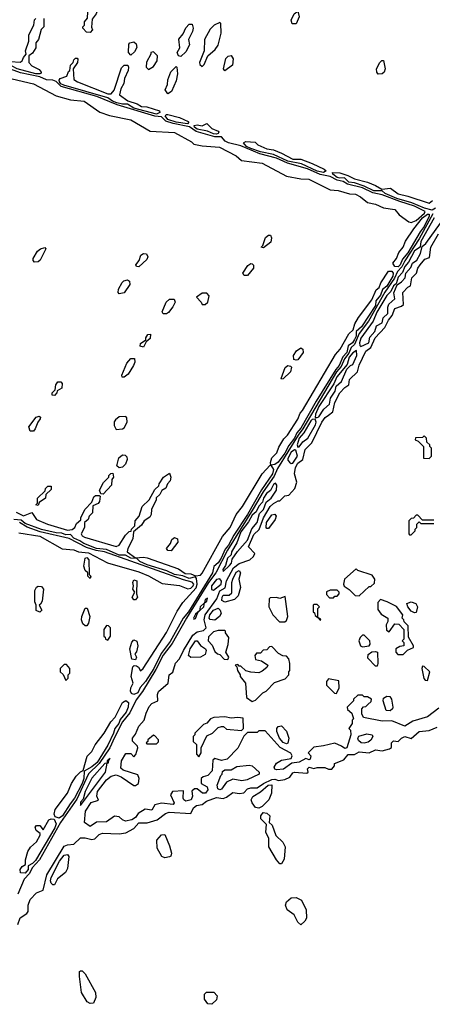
# Model space of a CAD drawing. Extents: x 2769579 to 2883812, y 684207 to 828660.
# Tile 365 of 505: x 2834761 to 2837305, y 769812 to 775888. Entities that reach past the tile are written whole.
import ezdxf

# ---------------------------------------------------------------- set-up
doc = ezdxf.new("R2010")
doc.units = 0

msp = doc.modelspace()

# ---------------------------------------------------------------- linework, layer by layer
at = {"layer": '0CON02XD'}
for points in [[(2835195, 775810), (2835171.7, 775811.7), (2835150, 775835), (2835150, 775845), (2835160, 775855), (2835160, 775875), (2835178.3, 775898.3), (2835182.5, 775975), (2835220, 776015), (2835235, 776020), (2835252.5, 775995), (2835251.7, 775978.3), (2835232.5, 775925), (2835208.3, 775891.7), (2835202.5, 775842.5), (2835210, 775825), (2835195, 775810)], [(2836441.7, 775861.7), (2836433.8, 775885), (2836453.3, 775925), (2836475, 775940), (2836483.3, 775905), (2836465, 775863.3), (2836441.7, 775861.7)], [(2834885, 775554.5), (2834860, 775555), (2834745, 775584.6), (2834715, 775602.2), (2834666.7, 775615), (2834656.7, 775635), (2834665, 775641.2), (2834705, 775630), (2834763.3, 775626.7), (2834776.2, 775633.8), (2834783.3, 775655), (2834800, 775675), (2834796.7, 775695), (2834817.5, 775755), (2834817.5, 775795), (2834847.5, 775855), (2834853, 775887), (2834860, 775895)], [(2834910, 775895), (2834910, 775845), (2834893, 775827), (2834877.5, 775765), (2834860, 775745), (2834860, 775715), (2834839.3, 775680.7), (2834817.5, 775665), (2834816.7, 775625), (2834835, 775604), (2834880, 775580), (2834893.3, 775565), (2834892.5, 775557.5), (2834885, 775554.5)], [(2835755, 775660), (2835740, 775665), (2835732.5, 775685), (2835747.5, 775715), (2835743, 775767), (2835768.8, 775801.2), (2835785, 775837.5), (2835805, 775860), (2835825, 775860), (2835830, 775835), (2835826.7, 775815), (2835802.5, 775765), (2835807, 775733), (2835785, 775690), (2835755, 775660)], [(2835885, 775600), (2835898.3, 775611.7), (2835920, 775665), (2835966.4, 775703.6), (2835985, 775730), (2836002.5, 775805), (2836000, 775865), (2835995, 775870), (2835960, 775855), (2835935, 775830), (2835900, 775765), (2835897.5, 775695), (2835870, 775625), (2835871.7, 775611.7), (2835885, 775600)], [(2835445, 775670), (2835432.5, 775685), (2835433.6, 775736.4), (2835440, 775745), (2835465, 775752.5), (2835478.3, 775738.3), (2835483, 775717), (2835469.3, 775690.7), (2835445, 775670)], [(2835555, 775580), (2835585, 775600), (2835607.5, 775635), (2835610, 775665), (2835585, 775690), (2835570, 775685), (2835570, 775675), (2835543, 775627), (2835540, 775595), (2835555, 775580)], [(2835605, 775304.6), (2835465, 775341.3), (2835425, 775366.2), (2835395, 775366.2), (2835360, 775375), (2835332.2, 775385), (2835305, 775406), (2835032, 775485), (2835015, 775492.9), (2835006.7, 775505), (2835004.3, 775515.7), (2835010, 775525), (2835050.7, 775539.3), (2835061.7, 775568.3), (2835070, 775575), (2835073, 775607), (2835090, 775625), (2835095, 775640), (2835105, 775650), (2835115, 775650), (2835120, 775645), (2835117, 775623), (2835090, 775585), (2835095, 775520), (2835117.5, 775505), (2835305, 775430), (2835325, 775430), (2835343.3, 775453.3), (2835389.3, 775590.7), (2835405, 775607.5), (2835427, 775607), (2835432.5, 775595), (2835430, 775575), (2835407.5, 775525), (2835402.5, 775495), (2835385, 775462.5), (2835376.2, 775425), (2835427.3, 775387.3), (2835485, 775368.1), (2835512.7, 775352.7), (2835545, 775349.4), (2835622.5, 775325), (2835624, 775315), (2835605, 775304.6)], [(2836025, 775572.5), (2836017.5, 775585), (2836032.3, 775647.7), (2836046.4, 775663.6), (2836065, 775667.5), (2836076.1, 775646.1), (2836072.5, 775607.5), (2836025, 775572.5)], [(2836971.7, 775551.7), (2836963.6, 775563.6), (2836961.2, 775585), (2836982.5, 775625), (2836994.1, 775635.9), (2837005, 775636.7), (2837014, 775585), (2837008.8, 775565), (2836995, 775553.8), (2836971.7, 775551.7)], [(2834715, 775522.5), (2834845, 775492), (2834985, 775417.5), (2835075, 775393.8), (2835157.5, 775385), (2835255, 775317.5), (2835315, 775296.7), (2835445, 775271.2), (2835565, 775200), (2835715, 775191.2), (2835820, 775135), (2835835, 775120), (2835885, 775110), (2835992.3, 775102.3), (2836095, 775047.5), (2836128.3, 775018.3), (2836255, 775003.8), (2836405, 774922.5), (2836495, 774906.2), (2836544.1, 774904.1), (2836675, 774837.5), (2836725, 774833.3), (2836794.1, 774814.1), (2836830.5, 774810.5), (2836862.5, 774795), (2836905, 774760), (2836955, 774750), (2837005, 774726.7), (2837075, 774716.7), (2837100, 774685), (2837160.7, 774640.7), (2837175, 774637.5), (2837205, 774648.8), (2837257.8, 774695), (2837261.4, 774705), (2837195, 774738), (2837105, 774766.1), (2836995, 774807.3), (2836938.8, 774818.8), (2836875, 774850), (2836782.5, 774872.5), (2836755, 774890), (2836718.5, 774898.5), (2836675, 774921.1), (2836612.7, 774932.7), (2836535, 774967.7), (2836411.9, 775001.9), (2836345, 775033.8), (2836240.6, 775060.6), (2836125, 775110.5), (2836048.1, 775128.1), (2836028.6, 775138.6), (2836005, 775165.6), (2835965, 775166.1), (2835848.6, 775198.6), (2835807.4, 775227.4), (2835707.4, 775247.4), (2835662.8, 775262.8), (2835635, 775288.9), (2835595, 775292.5), (2835362.1, 775362.1), (2835235.6, 775414.4), (2835016.8, 775476.8), (2834985, 775506.9), (2834965.5, 775515.5), (2834925, 775517.3), (2834885, 775536.2), (2834765, 775561.1), (2834659.1, 775599.1)], [(2835675, 775430), (2835657.5, 775455), (2835671.7, 775488.3), (2835673.6, 775516.4), (2835693, 775567), (2835725, 775600), (2835730, 775595), (2835733.3, 775555), (2835725, 775510), (2835696.7, 775445), (2835675, 775430)], [(2835795, 775244.5), (2835725, 775256.4), (2835675, 775272.3), (2835658, 775295), (2835665, 775303.8), (2835675, 775303.8), (2835745.5, 775285.5), (2835799.1, 775259.1), (2835803.8, 775255), (2835795, 775244.5)], [(2835975, 775181.5), (2835955, 775183.8), (2835919.7, 775199.7), (2835855, 775211.8), (2835839.2, 775225), (2835836.7, 775235), (2835855, 775239.2), (2835885, 775234), (2835915, 775246.7), (2835945.9, 775215.9), (2835985, 775200), (2835988.8, 775195), (2835983.8, 775185), (2835975, 775181.5)], [(2836635, 774944.6), (2836595, 774952.7), (2836498.6, 774998.6), (2836415, 775015.6), (2836326.8, 775056.8), (2836245, 775073.3), (2836185, 775093.5), (2836159.4, 775105), (2836141.2, 775128.8), (2836155, 775136), (2836212.3, 775132.3), (2836230, 775115), (2836285, 775091.2), (2836325, 775084.2), (2836375, 775064.3), (2836445, 775028), (2836495, 775026.7), (2836565, 775000.8), (2836638.8, 774965), (2836650, 774955), (2836635, 774944.6)], [(2837305, 774713.5), (2837256.2, 774725), (2837178.3, 774758.3), (2837086.2, 774785), (2837014.7, 774814.7), (2836995, 774831.2), (2836945, 774831.8), (2836885, 774861.5), (2836825, 774882.2), (2836791.2, 774885), (2836762.7, 774912.7), (2836735, 774909.6), (2836717.5, 774915), (2836692, 774935), (2836690, 774945), (2836735, 774943.1), (2836785, 774926.7), (2836825, 774906), (2836905.6, 774885.6), (2836955, 774865.7), (2836993, 774843), (2837048, 774848), (2837095, 774812.9), (2837155, 774799.2), (2837285, 774756.2), (2837307, 774773)], [(2837324.3, 774725), (2837305, 774713.5)], [(2837308.9, 774691.1), (2837223.1, 774535), (2837135, 774400.8), (2837116.7, 774363.3), (2837090, 774335), (2837072.3, 774292.3), (2837012.8, 774207.2), (2836911.5, 774028.5), (2836855, 773952), (2836825.3, 773884.7), (2836804.4, 773865), (2836790.4, 773829.6), (2836762.7, 773795), (2836742.3, 773747.8), (2836714.8, 773715.2), (2836506.7, 773363.3), (2836477.3, 773325), (2836350.4, 773119.6), (2836329.4, 773070.6), (2836262.5, 772975), (2836199.6, 772870.4), (2836041.5, 772615), (2835969.4, 772475), (2835925, 772414.3), (2835790, 772195), (2835701.8, 772038.2), (2835645, 771966), (2835600.7, 771879.3), (2835518.2, 771741.8), (2835478.8, 771691.2), (2835439.7, 771610.3), (2835395, 771556), (2835345, 771458.8), (2835315.6, 771395), (2835251.1, 771298.9), (2835185.5, 771234.5), (2835112.4, 771077.6), (2835012, 770935), (2834883.1, 770705), (2834837.1, 770655), (2834820.2, 770619.8), (2834788.8, 770585), (2834748.5, 770491.5)], [(2837316, 774665), (2837235, 774520), (2837230, 774485), (2837195, 774461.2), (2837157.7, 774392.3), (2837135, 774366), (2837121.2, 774328.8), (2837095, 774300), (2837081.7, 774258.3), (2837065, 774246.2), (2837048.8, 774211.2), (2837025, 774186.2), (2836962.7, 774082.7), (2836941.2, 774028.8), (2836865, 773922.5), (2836856.2, 773895), (2836858.3, 773878.3), (2836865, 773872.5)], [(2837095, 774363.5), (2837074.3, 774364.3), (2837062, 774385), (2837083.8, 774415), (2837097.8, 774452.2), (2837125, 774483.8), (2837139.1, 774520.9), (2837191.5, 774598.5), (2837243.8, 774665), (2837275, 774688.1), (2837285, 774688), (2837285.4, 774675), (2837255, 774612.2), (2837230.2, 774579.8), (2837155, 774448.9), (2837120.4, 774409.6), (2837107.9, 774375), (2837095, 774363.5)], [(2836865, 773872.5), (2836913.3, 773895), (2836920.5, 773929.5), (2836951.2, 773965), (2836960, 774000), (2836995, 774017.5), (2837001.7, 774048.3), (2837031.2, 774075), (2837030, 774115), (2837036.4, 774133.6), (2837073.3, 774165), (2837068.3, 774201.7), (2837087.5, 774252.5), (2837115, 774270), (2837137.5, 774295), (2837142.5, 774325), (2837172, 774358), (2837182.5, 774385), (2837210, 774405), (2837232.5, 774445), (2837241.7, 774488.3), (2837265, 774507.5), (2837355, 774632.5)], [(2837345, 771640), (2837275, 771586.2), (2837185, 771560), (2837135, 771528.8), (2837055, 771562.5), (2836995, 771560), (2836881.7, 771581.7), (2836870, 771605), (2836870, 771635), (2836881.7, 771648.3), (2836895, 771650), (2836908.3, 771661.7), (2836928.3, 771681.7), (2836930, 771695), (2836905, 771710), (2836885, 771710), (2836875, 771720), (2836845, 771720), (2836820, 771695), (2836820, 771685), (2836780, 771645), (2836781.7, 771631.7), (2836808.3, 771608.3), (2836820, 771575), (2836810, 771565), (2836810, 771545), (2836790, 771515), (2836800, 771505), (2836802.5, 771475), (2836778.8, 771395), (2836765, 771390), (2836745, 771406), (2836705, 771423.3), (2836635, 771407.5), (2836575, 771400), (2836540, 771365), (2836556, 771346), (2836552.5, 771325), (2836545, 771321.2), (2836525, 771330), (2836485, 771306.7), (2836439.3, 771300.7), (2836387.3, 771262.7), (2836345, 771260), (2836333.8, 771263.8), (2836330, 771275), (2836345, 771300), (2836375, 771320), (2836435, 771330), (2836440, 771345), (2836433, 771363), (2836367, 771397), (2836275, 771500), (2836235, 771500), (2836225, 771490), (2836165, 771490), (2836143, 771467), (2836106.1, 771393.9), (2836040, 771325), (2836005, 771317.5), (2835965, 771330), (2835951.7, 771318.3), (2835947, 771253), (2835920, 771225), (2835893, 771217), (2835880, 771205), (2835880, 771175), (2835916.7, 771155), (2835920, 771135), (2835906.7, 771115), (2835887.5, 771115), (2835855, 771142.5), (2835838.3, 771141.7), (2835823, 771127), (2835826.1, 771096.1), (2835818, 771075), (2835785.7, 771065.7), (2835772, 771075), (2835769.2, 771085), (2835770, 771130), (2835703.6, 771126.4), (2835690, 771105), (2835712.5, 771055), (2835706.2, 771045), (2835635, 771053.3), (2835595, 771042.5), (2835575, 771010), (2835535, 771017.5), (2835490.7, 770989.3), (2835473.8, 770965), (2835451.7, 770951.7), (2835413.5, 770943.5), (2835395, 770950.8), (2835375, 770970), (2835345, 770973.3), (2835295, 770937.5), (2835233.6, 770936.4), (2835195, 770910), (2835160, 770935), (2835166, 771005), (2835202.1, 771057.9), (2835247.5, 771072.5), (2835236, 771096), (2835241.4, 771125), (2835295, 771198), (2835325, 771220), (2835355, 771227.5), (2835386.2, 771216.2), (2835465, 771162.5), (2835475, 771162.5), (2835492.5, 771175), (2835497.5, 771205), (2835488.3, 771228.3), (2835398.3, 771258.3), (2835385, 771270), (2835387.5, 771315), (2835415, 771360), (2835445, 771360), (2835465, 771340), (2835477, 771353), (2835490, 771395), (2835486.4, 771406.4), (2835456.4, 771436.4), (2835456.7, 771455), (2835475, 771480), (2835495, 771528.8), (2835528.8, 771565), (2835540.3, 771609.7), (2835560, 771650), (2835575, 771668.8), (2835612.5, 771685), (2835610, 771725), (2835616.7, 771743.3), (2835676.2, 771795), (2835683.3, 771845), (2835705, 771862.5), (2835722.2, 771917.8), (2835746.1, 771943.9), (2835770.8, 771995), (2835829.1, 772090.9), (2835855, 772110), (2835895, 772120), (2835910, 772135), (2835897.5, 772185), (2835904.2, 772215), (2835975.7, 772315), (2835995, 772364), (2836027.1, 772382.9), (2836035.8, 772425), (2836078.6, 772505), (2836115, 772532), (2836180, 772555), (2836202.5, 772575), (2836210, 772595), (2836172, 772635), (2836205, 772711.2), (2836237.5, 772742.5), (2836264.3, 772815), (2836305, 772883.3), (2836325, 772902.5), (2836355, 772920), (2836365, 772920), (2836395, 772950), (2836420, 772955), (2836457.5, 772995), (2836470, 773035), (2836456, 773086), (2836461.9, 773125), (2836475, 773150.8), (2836506.4, 773173.6), (2836522, 773235), (2836562.5, 773277.5), (2836622.9, 773405), (2836645, 773434), (2836665, 773448.8), (2836691.2, 773468.8), (2836703.4, 773526.6), (2836734.3, 773585), (2836765, 773618.8), (2836790, 773635), (2836795, 773667.5), (2836844.3, 773715.7), (2836853.6, 773756.4), (2836895, 773843.3), (2836926, 773865), (2836952.9, 773925), (2837011.9, 773988.1), (2837034.2, 774035), (2837056.7, 774063.3), (2837075, 774106.7), (2837115, 774120), (2837128.3, 774131.7), (2837123.3, 774205), (2837155, 774237.5), (2837170, 774245), (2837178.8, 774295), (2837207.5, 774325), (2837216, 774355), (2837229.2, 774375), (2837259.5, 774410.5), (2837288.3, 774421.7), (2837295.8, 774485), (2837342.6, 774567.4)], [(2836265, 774480), (2836250, 774485), (2836260, 774495), (2836276.4, 774543.6), (2836295, 774557.5), (2836307.5, 774557.5), (2836313, 774543), (2836310, 774515), (2836265, 774480)], [(2834851.2, 774391.2), (2834843, 774403), (2834843.3, 774415), (2834870.7, 774459.3), (2834890, 774475), (2834915, 774482.5), (2834922.5, 774475), (2834886.7, 774405), (2834875, 774393.3), (2834851.2, 774391.2)], [(2835495, 774362.5), (2835480, 774365), (2835477.5, 774375), (2835497, 774403), (2835506.7, 774435), (2835523.6, 774446.4), (2835543.6, 774443.6), (2835551.2, 774425), (2835545, 774407.5), (2835495, 774362.5)], [(2836165, 774310), (2836145, 774310), (2836137.5, 774325), (2836168.3, 774371.7), (2836185, 774383.3), (2836195, 774382.5), (2836203.3, 774373.3), (2836203.3, 774355), (2836165, 774310)], [(2835375, 774197.5), (2835367.5, 774205), (2835370, 774225), (2835393.6, 774266.4), (2835403.8, 774276.2), (2835425, 774282.5), (2835437.5, 774275), (2835440, 774255), (2835405, 774203.3), (2835375, 774197.5)], [(2836310, 773140), (2836306.7, 773155), (2836315.8, 773184.2), (2836346.2, 773215), (2836358.8, 773251.2), (2836389.2, 773300.8), (2836411.2, 773325), (2836475, 773422.5), (2836490, 773460), (2836505, 773476.7), (2836708.3, 773821.7), (2836737.5, 773855), (2836790.9, 773949.1), (2836817.5, 773975), (2836828.1, 774011.9), (2836849.1, 774050.9), (2836931.2, 774158.8), (2836959.2, 774220.8), (2836976.7, 774235), (2836988, 774265), (2837034.2, 774335.8), (2837055.7, 774335.7), (2837064.2, 774324.2), (2837061.9, 774305), (2837025, 774243.3), (2836997, 774223), (2836985, 774188.8), (2836957, 774153), (2836954.3, 774124.3), (2836868, 773992), (2836836, 773965), (2836835.3, 773935), (2836825.2, 773914.8), (2836813.1, 773895), (2836785.7, 773875), (2836777.9, 773835), (2836752.7, 773807.3), (2836731.5, 773755), (2836710, 773730), (2836589.2, 773535), (2836495, 773368.6), (2836470.5, 773339.5), (2836454.6, 773305), (2836420.1, 773259.9), (2836395, 773213.1), (2836355, 773157.5), (2836335, 773144.2), (2836310, 773140)], [(2835645, 774072.5), (2835640, 774085), (2835663.8, 774145), (2835685, 774163.8), (2835713.3, 774163.3), (2835718.8, 774145), (2835704.2, 774115.8), (2835678.3, 774081.7), (2835665, 774073.3), (2835645, 774072.5)], [(2835905, 774130), (2835920, 774145), (2835930, 774185), (2835915, 774200), (2835885, 774200), (2835850, 774175), (2835880, 774145), (2835885, 774130), (2835905, 774130)], [(2835525, 773867.5), (2835503.6, 773873.6), (2835505, 773890), (2835537.5, 773912.5), (2835537.5, 773925), (2835550, 773945), (2835566.7, 773946.7), (2835565, 773920), (2835540, 773900), (2835525, 773867.5)], [(2836465, 773786.7), (2836452, 773792), (2836448.8, 773815), (2836466.7, 773845), (2836495, 773863.8), (2836506.7, 773855), (2836508, 773835), (2836475, 773790), (2836465, 773786.7)], [(2835391.7, 773681.7), (2835390, 773695), (2835421.7, 773768.3), (2835445, 773797.5), (2835468.3, 773798.3), (2835470, 773775), (2835463.3, 773755), (2835429.3, 773700.7), (2835405, 773682.5), (2835391.7, 773681.7)], [(2836595, 773432.5), (2836605, 773437.5), (2836636.2, 773485), (2836671.2, 773515), (2836678.3, 773551.7), (2836706.2, 773595), (2836713, 773627), (2836744.1, 773655.9), (2836777.5, 773732.5), (2836800, 773755), (2836815, 773760), (2836838.8, 773815), (2836836.7, 773846.7), (2836815, 773833.3), (2836792.9, 773805), (2836780, 773760), (2836716, 773685), (2836698.3, 773641.7), (2836605, 773501.2), (2836584, 773454), (2836582.5, 773432.5), (2836595, 773432.5)], [(2836375, 773670), (2836372.5, 773675), (2836397.7, 773742.3), (2836415, 773753.8), (2836430.7, 773750.7), (2836436.7, 773745), (2836431.2, 773715), (2836385, 773672.5), (2836375, 773670)], [(2834975, 773570), (2834961.7, 773571.7), (2834960, 773585), (2834980, 773605), (2834983.3, 773635), (2834995, 773652.5), (2835015, 773652.5), (2835023, 773643), (2835020, 773615), (2834991.7, 773598.3), (2834990, 773585), (2834975, 773570)], [(2834845, 773350), (2834825, 773350), (2834817.5, 773375), (2834862.5, 773435), (2834881.7, 773441.7), (2834890, 773435), (2834887.5, 773425), (2834872.5, 773405), (2834857, 773363), (2834845, 773350)], [(2835355, 773360), (2835395, 773362.5), (2835405, 773370), (2835422.5, 773405), (2835421.7, 773431.7), (2835415, 773440), (2835375, 773437.5), (2835350.7, 773419.3), (2835343.6, 773406.4), (2835342.5, 773385), (2835355, 773360)], [(2836475, 773250), (2836485, 773252.5), (2836507.3, 773282.7), (2836536.7, 773305), (2836585, 773387.5), (2836588.8, 773405), (2836582.5, 773422.5), (2836565, 773421.2), (2836555, 773413.8), (2836512.1, 773337.9), (2836485, 773306), (2836471.2, 773265), (2836475, 773250)], [(2837285, 773180), (2837300, 773195), (2837300, 773245), (2837290, 773255), (2837290, 773265), (2837271.7, 773281.7), (2837270, 773305), (2837255, 773320), (2837245, 773310), (2837201.7, 773308.3), (2837200, 773295), (2837218.3, 773288.3), (2837250, 773255), (2837251.7, 773181.7), (2837285, 773180)], [(2835375, 773122.5), (2835360, 773135), (2835372.5, 773185), (2835395, 773202.5), (2835411.7, 773201.7), (2835421.7, 773191.7), (2835423.3, 773175), (2835413.6, 773146.4), (2835395, 773127.5), (2835375, 773122.5)], [(2836435, 773150), (2836445, 773152.5), (2836473.8, 773195), (2836462.5, 773232.5), (2836455, 773233.3), (2836435, 773219.2), (2836415, 773180), (2836415, 773170), (2836425, 773157.5), (2836435, 773150)], [(2834738.8, 772848.8), (2834785, 772827.5), (2834835, 772847.5), (2834865, 772803.3), (2834932.5, 772775), (2835055, 772737.5), (2835085, 772742.5), (2835100, 772755), (2835110, 772780), (2835138.3, 772801.7), (2835137.5, 772815), (2835162.5, 772865), (2835205, 772910), (2835217, 772943), (2835227.5, 772952.5), (2835251.7, 772951.7), (2835257.5, 772947.5), (2835253.3, 772915), (2835245, 772902.5), (2835211.7, 772888.3), (2835210, 772845), (2835190, 772825), (2835182.5, 772805), (2835160, 772785), (2835161.2, 772755), (2835140, 772715), (2835145, 772702.5), (2835160, 772695), (2835355, 772636.7), (2835373.3, 772645), (2835412.3, 772707.7), (2835435, 772730), (2835448.3, 772731.7), (2835450, 772745), (2835470, 772765), (2835473.3, 772795), (2835496.7, 772825), (2835516.4, 772883.6), (2835560, 772925), (2835595, 772990), (2835618.3, 773011.7), (2835620, 773025), (2835647.5, 773065), (2835685, 773090), (2835692.5, 773065), (2835687.7, 773042.3), (2835672.5, 773025), (2835661.7, 772998.3), (2835637.5, 772982.5), (2835625, 772957.5), (2835603, 772937), (2835602.5, 772925), (2835574.2, 772865.8), (2835572, 772835), (2835562.5, 772817.5), (2835527.5, 772795), (2835511.7, 772768.3), (2835461.7, 772728.3), (2835457.5, 772685), (2835426.7, 772625), (2835423.6, 772603.6), (2835475, 772567.5), (2835525, 772571.4), (2835547, 772567), (2835739.1, 772499.1), (2835780.8, 772470.8), (2835815, 772469.2), (2835845, 772456.7), (2835875, 772461.2), (2835885, 772472.5), (2836010.8, 772699.2), (2836058, 772755), (2836095.8, 772834.2), (2836135, 772883.3), (2836255.8, 773085), (2836305, 773140), (2836310, 773140), (2836325, 773112.5), (2836319.5, 773085), (2836252.2, 772987.8), (2836165.3, 772835), (2836081.7, 772708.3), (2836048.2, 772645), (2836028.3, 772621.7), (2836003.8, 772565), (2835985, 772537.1), (2835958.8, 772515), (2835950.4, 772475), (2835800.8, 772235), (2835769.1, 772195), (2835688.8, 772051.2), (2835632.6, 771977.4), (2835586.9, 771885), (2835536.3, 771803.7), (2835503.6, 771766.4), (2835490, 771735), (2835465, 771724.3)], [(2835275, 772960), (2835261.7, 772961.7), (2835252.5, 772985), (2835277, 773033), (2835310, 773065), (2835310, 773075), (2835321.7, 773088.3), (2835335, 773090), (2835340, 773065), (2835328.3, 773051.7), (2835327.5, 773015), (2835275, 772960)], [(2834875, 772890), (2834860, 772895), (2834870, 772905), (2834870, 772935), (2834918.3, 772981.7), (2834920, 772995), (2834935, 773010), (2834955, 773010), (2834955, 772990), (2834921.7, 772958.3), (2834920, 772935), (2834881.7, 772908.3), (2834875, 772890)], [(2836015, 772482.5), (2836055, 772520), (2836066.2, 772535), (2836071.7, 772558.3), (2836104, 772606), (2836165, 772676.7), (2836192.9, 772747.1), (2836225.8, 772785), (2836239.3, 772840.7), (2836265, 772866.7), (2836280, 772910), (2836311.2, 772935), (2836343.3, 772985), (2836346.7, 773015), (2836338.3, 773028.3), (2836325, 773020), (2836306.4, 772983.6), (2836282.5, 772965), (2836265, 772936.7), (2836258.8, 772911.2), (2836235, 772886.7), (2836218, 772852), (2836195, 772831.2), (2836171.3, 772788.7), (2836125, 772727.5), (2836100, 772660), (2836066.7, 772605), (2836063.8, 772586.2), (2836042, 772565), (2836028.8, 772521.2), (2836013.3, 772495), (2836015, 772482.5)], [(2836295, 772747.5), (2836285, 772747.5), (2836280, 772755), (2836282, 772785), (2836315, 772833.3), (2836335, 772836.7), (2836342.5, 772825), (2836336.7, 772805), (2836295, 772747.5)], [(2837315, 772800), (2837245, 772800), (2837215, 772830), (2837205, 772830), (2837188.3, 772811.7), (2837175, 772810), (2837160, 772795), (2837160, 772715), (2837165, 772710), (2837175, 772710), (2837200, 772735), (2837200, 772745), (2837210, 772755), (2837210, 772775), (2837225, 772790), (2837235, 772780), (2837315, 772780)], [(2835465, 771724.3), (2835450.3, 771730.3), (2835443.8, 771745), (2835446, 771765), (2835461.2, 771795), (2835448.8, 771835), (2835457.5, 771895), (2835467, 771903), (2835480.7, 771900.7), (2835493, 771893), (2835505, 771870), (2835522.5, 771885), (2835665, 772106.7), (2835730.8, 772239.2), (2835767.5, 772292.5), (2835848.1, 772381.9), (2835855.4, 772405), (2835850, 772440), (2835845, 772450), (2835805, 772440.9), (2835766, 772456), (2835716, 772465), (2835667.7, 772487.7), (2835547.5, 772525), (2835502, 772545), (2835482.5, 772562.5), (2835445, 772564.5), (2835413, 772583), (2835373.8, 772583.8), (2835295, 772618.5), (2835235, 772625.3), (2835156, 772655), (2835132.5, 772672.5), (2835095, 772688.1), (2835075, 772711.2), (2835045, 772708.6), (2835020, 772720), (2834985, 772721.5), (2834895, 772741.8), (2834795, 772779.2), (2834770.3, 772800.3), (2834725, 772804.1)], [(2835797, 772377), (2835815, 772381.2), (2835831.2, 772395), (2835833.8, 772405), (2835825, 772418), (2835771.5, 772431.5), (2835283.3, 772605), (2835232.2, 772612.2), (2835172.2, 772632.2), (2835065, 772686.7), (2834887.3, 772727.3), (2834807.6, 772757.6), (2834758.8, 772785)], [(2834755, 772722.5), (2834885, 772701.2), (2835023, 772623), (2835095, 772616.7), (2835123.9, 772603.9), (2835185, 772597.5), (2835302.5, 772537.5), (2835495, 772482), (2835555, 772456.7), (2835638.3, 772408.3), (2835746.1, 772396.1), (2835797, 772377)], [(2835695, 772610), (2835675, 772612.5), (2835666.7, 772625), (2835690, 772655), (2835699.5, 772680.5), (2835715, 772693.3), (2835733.8, 772683.8), (2835736.2, 772665), (2835695, 772610)], [(2835195, 772440), (2835180, 772455), (2835180, 772475), (2835165, 772490), (2835157, 772517), (2835163.8, 772565), (2835175, 772570), (2835186.2, 772555), (2835190, 772465), (2835200, 772455), (2835195, 772440)], [(2836025, 772293.3), (2836006.7, 772305), (2836008.8, 772325), (2836015, 772336.2), (2836053.3, 772336.7), (2836068.8, 772351.2), (2836068.8, 772415), (2836074.2, 772435), (2836095, 772480), (2836115, 772490), (2836123.3, 772475), (2836111.2, 772435), (2836122.5, 772385), (2836107, 772333), (2836085, 772310), (2836025, 772293.3)], [(2836855, 772332.5), (2836915, 772390), (2836925, 772390), (2836948.3, 772411.7), (2836950, 772435), (2836935, 772460), (2836845, 772490), (2836835, 772500), (2836763.6, 772436.4), (2836757.5, 772405), (2836761.7, 772391.7), (2836793, 772373), (2836830, 772335), (2836855, 772332.5)], [(2835475, 772307.5), (2835465, 772307.5), (2835453.3, 772325), (2835470, 772355), (2835457.5, 772375), (2835462.5, 772395), (2835457.5, 772415), (2835465, 772432.5), (2835482.5, 772425), (2835480, 772345), (2835486.7, 772325), (2835475, 772307.5)], [(2835955, 772367.5), (2836004, 772405), (2836004.1, 772424.1), (2835995, 772437.5), (2835975, 772433.3), (2835943.3, 772395), (2835943, 772373), (2835955, 772367.5)], [(2834885, 772232.5), (2834863, 772243), (2834862.5, 772275), (2834853.3, 772295), (2834853.6, 772366.4), (2834863.6, 772386.4), (2834875, 772392.5), (2834895, 772390), (2834907.5, 772375), (2834899.3, 772300.7), (2834889.3, 772280.7), (2834880, 772275), (2834897.5, 772245), (2834885, 772232.5)], [(2836695, 772320), (2836705, 772330), (2836718.3, 772331.7), (2836730, 772345), (2836730, 772355), (2836718.3, 772368.3), (2836675, 772367.5), (2836651.7, 772358.3), (2836651.7, 772341.7), (2836671.7, 772321.7), (2836695, 772320)], [(2835835, 772190), (2835845, 772192.5), (2835860, 772230), (2835870.2, 772239.8), (2835896.7, 772265), (2835900, 772290), (2835915, 772300), (2835918.3, 772318.3), (2835905, 772310), (2835900, 772290), (2835873.3, 772265), (2835870.2, 772239.8), (2835845, 772220), (2835832.5, 772195), (2835835, 772190)], [(2836395, 772172.5), (2836405, 772180), (2836413.6, 772206.4), (2836398.3, 772328.3), (2836365, 772317.5), (2836345, 772322.5), (2836305, 772320), (2836300, 772315), (2836297.5, 772265), (2836322.5, 772215), (2836363, 772173), (2836395, 772172.5)], [(2836615, 772180), (2836618.3, 772188.3), (2836600, 772200), (2836600, 772255), (2836610, 772265), (2836595, 772280), (2836575, 772280), (2836570, 772275), (2836570, 772235), (2836578.3, 772228.3), (2836581.7, 772211.7), (2836600, 772200), (2836615, 772180)], [(2837125, 771970), (2837151.7, 771998.3), (2837190, 772015), (2837190, 772025), (2837158.3, 772078.3), (2837157, 772147), (2837131.7, 772171.7), (2837130, 772185), (2837120, 772195), (2837122.5, 772215), (2837085, 772267.5), (2837027, 772297), (2836985, 772310), (2836968.3, 772291.7), (2836968.3, 772248.3), (2836990.7, 772220.7), (2837030, 772195), (2837030, 772175), (2837020, 772155), (2837021.7, 772121.7), (2837038.3, 772111.7), (2837075, 772160), (2837098.3, 772158.3), (2837130, 772125), (2837130, 772065), (2837120, 772055), (2837130, 772045), (2837130, 772025), (2837105, 772020), (2837080, 772005), (2837080, 771985), (2837091.7, 771971.7), (2837125, 771970)], [(2837195, 772227.5), (2837175, 772237.5), (2837153.3, 772265), (2837147.5, 772285), (2837175, 772295.8), (2837203.3, 772285), (2837213.8, 772265), (2837205, 772230), (2837195, 772227.5)], [(2835175, 772147.5), (2835165, 772147.5), (2835150.8, 772160.8), (2835142, 772185), (2835144, 772206), (2835165, 772257.5), (2835176.7, 772256.7), (2835193.8, 772205), (2835186, 772164), (2835175, 772147.5)], [(2835965, 772183.8), (2835935, 772186.7), (2835928.8, 772195), (2835932.5, 772215), (2835955, 772243.8), (2835985, 772257.5), (2835997.5, 772245), (2836002.5, 772225), (2835992.5, 772205), (2835965, 772183.8)], [(2835305, 772060), (2835320, 772085), (2835320, 772135), (2835308.3, 772148.3), (2835295, 772150), (2835280, 772125), (2835280, 772085), (2835288.3, 772078.3), (2835290, 772065), (2835305, 772060)], [(2836045, 771940), (2836050, 771955), (2836032.5, 771985), (2836046.4, 772033.6), (2836050, 772075), (2836030, 772105), (2836030, 772115), (2836025, 772120), (2835985, 772120), (2835955, 772110), (2835925, 772080), (2835922.5, 772055), (2835948.3, 772028.3), (2835965, 771990), (2835980, 771975), (2835995, 771970), (2836021.7, 771941.7), (2836045, 771940)], [(2835475, 771937.5), (2835453, 771943), (2835440, 772005), (2835452.3, 772047.7), (2835465, 772062.5), (2835482.3, 772052.3), (2835489.2, 772025), (2835481.7, 771988.3), (2835470, 771975), (2835480, 771955), (2835475, 771937.5)], [(2835815, 771952.5), (2835802.5, 771965), (2835812, 772005), (2835845, 772056.2), (2835856, 772056), (2835875, 772026.2), (2835905.6, 772005.6), (2835911.2, 771995), (2835905, 771970), (2835875, 771953.8), (2835815, 771952.5)], [(2836875, 772017.5), (2836915, 772023.8), (2836922.5, 772035), (2836920, 772055), (2836885, 772090), (2836875, 772090), (2836860, 772075), (2836852.5, 772055), (2836862.5, 772025), (2836875, 772017.5)], [(2836195, 771680), (2836215, 771690), (2836260, 771735), (2836280, 771745), (2836331.7, 771798.3), (2836398.3, 771821.7), (2836420, 771845), (2836420, 771865), (2836427.5, 771872.5), (2836427.5, 771915), (2836420, 771945), (2836405, 771960), (2836383, 771963), (2836357, 771977), (2836315, 772020), (2836301.7, 772018.3), (2836285, 772000), (2836261.7, 771998.3), (2836245, 771980), (2836221.7, 771978.3), (2836210, 771965), (2836215, 771940), (2836251.7, 771931.7), (2836290, 771905), (2836285, 771890), (2836255, 771867.5), (2836235, 771857.5), (2836185, 771862.5), (2836155, 771870), (2836125, 771900), (2836115, 771900), (2836105, 771910), (2836090, 771905), (2836100, 771895), (2836103, 771873), (2836120, 771845), (2836120, 771835), (2836152.5, 771795), (2836160, 771705), (2836195, 771680)], [(2836965, 771900), (2836955, 771900), (2836907.5, 771947.5), (2836909.3, 771970.7), (2836932.7, 771987.3), (2836955, 771990), (2836967.5, 771985), (2836970, 771915), (2836965, 771900)], [(2835045, 771810), (2835060, 771825), (2835060, 771845), (2835070, 771855), (2835070, 771885), (2835048.3, 771908.3), (2835035, 771910), (2835010, 771885), (2835010, 771865), (2835028.3, 771848.3), (2835045, 771810)], [(2837275, 771810), (2837290, 771865), (2837255, 771897.5), (2837245, 771900), (2837240, 771885), (2837253, 771823), (2837261.7, 771811.7), (2837275, 771810)], [(2836715, 771730), (2836730, 771765), (2836728.3, 771808.3), (2836665, 771820), (2836652.5, 771805), (2836651.7, 771781.7), (2836701.7, 771731.7), (2836715, 771730)], [(2835005, 770961.5), (2834978.8, 770968.8), (2834974, 770985), (2834979.2, 771015), (2835055, 771116.2), (2835080.6, 771175), (2835109.4, 771220.6), (2835135, 771246.2), (2835152.5, 771255), (2835176.4, 771343.6), (2835205, 771373.3), (2835226.9, 771413.1), (2835282, 771485), (2835322, 771555), (2835350, 771585), (2835395.5, 771674.5), (2835415, 771686.2), (2835430.8, 771675), (2835430.5, 771645), (2835416.7, 771615), (2835380.2, 771569.8), (2835371.8, 771545), (2835347.8, 771515), (2835340, 771485), (2835305, 771412), (2835239.2, 771305), (2835205, 771277.1), (2835158.3, 771251.7), (2835156.9, 771205), (2835146.8, 771175), (2835099.1, 771085), (2835071.2, 771048.8), (2835025, 770975.6), (2835005, 770961.5)], [(2837045, 771623.3), (2837020, 771625), (2837001.2, 771685), (2837005, 771702.5), (2837025, 771713.3), (2837042.5, 771712.5), (2837053.3, 771695), (2837062.5, 771645), (2837060, 771635), (2837045, 771623.3)], [(2835865, 771340), (2835880, 771365), (2835880, 771395), (2835915, 771470), (2835950, 771485), (2835985, 771520), (2836005, 771527.5), (2836017.5, 771527.5), (2836035, 771510), (2836127.5, 771502.5), (2836140, 771515), (2836138.3, 771578.3), (2836105, 771582.5), (2836065, 771577.5), (2836025, 771586.7), (2835957, 771583), (2835937.5, 771575), (2835915, 771547.5), (2835895, 771540), (2835840, 771485), (2835840, 771475), (2835830, 771465), (2835830, 771435), (2835850, 771415), (2835850, 771355), (2835865, 771340)], [(2834748.6, 770305), (2834764.2, 770345.8), (2834805, 770372.5), (2834812.5, 770385), (2834812, 770425), (2834825, 770458.8), (2834865, 770501.2), (2834905, 770517.5), (2834927.6, 770612.4), (2835035, 770787.5), (2835055, 770797.5), (2835095, 770800), (2835135, 770838.8), (2835165, 770840), (2835205, 770829.2), (2835225, 770834.2), (2835250, 770860), (2835271.4, 770868.6), (2835375, 770864), (2835415, 770871.2), (2835465, 770898), (2835495, 770931.4), (2835547.7, 770932.3), (2835608.8, 770951.2), (2835660.6, 770989.4), (2835682.1, 770997.9), (2835815, 770990), (2835833.3, 771025), (2835851.1, 771038.9), (2835885, 771046), (2835913.3, 771065), (2835975, 771088.6), (2836015, 771083.3), (2836035, 771090), (2836075, 771120), (2836115.9, 771114.1), (2836142, 771118), (2836165, 771142.5), (2836185, 771149.2), (2836225, 771147.5), (2836265, 771175.6), (2836315, 771200), (2836335, 771201.9), (2836356.1, 771193.9), (2836395, 771198.8), (2836425.7, 771214.3), (2836445, 771240), (2836455, 771244), (2836531.7, 771238.3), (2836540, 771245), (2836536.2, 771265), (2836545, 771276), (2836575, 771267.5), (2836595, 771273.3), (2836643, 771273), (2836665, 771262.5), (2836685, 771262.5), (2836702.5, 771285), (2836701.7, 771298.3), (2836758.6, 771321.4), (2836785.7, 771354.3), (2836825, 771353.8), (2836855, 771370), (2836915, 771363.3), (2836955, 771382.5), (2836995, 771377.5), (2837041.7, 771388.3), (2837053.8, 771396.2), (2837054.4, 771425.6), (2837065, 771439.2), (2837095, 771433.3), (2837114.6, 771455.4), (2837135, 771464.4), (2837175, 771452.5), (2837224.5, 771495.5), (2837285, 771502.5), (2837335, 771522)], [(2836405, 771420), (2836385, 771428.8), (2836363.8, 771455), (2836346.4, 771496.4), (2836346.7, 771515), (2836355, 771526.7), (2836375, 771530), (2836405, 771497.5), (2836420, 771455), (2836415, 771423.3), (2836405, 771420)], [(2835605, 771420), (2835617, 771433), (2835617.5, 771445), (2835595, 771470), (2835585, 771472.5), (2835550, 771445), (2835550, 771435), (2835540, 771425), (2835545, 771420), (2835605, 771420)], [(2836885, 771424.4), (2836866.7, 771426.7), (2836850.9, 771440.9), (2836846.2, 771455), (2836852, 771468), (2836902.3, 771482.3), (2836933.3, 771475), (2836938, 771465), (2836926.9, 771443.1), (2836909.4, 771430.6), (2836885, 771424.4)], [(2835135, 771040), (2835290, 771245), (2835300, 771300), (2835308.3, 771301.7), (2835310, 771320), (2835318.3, 771328.3), (2835300, 771315), (2835300, 771300), (2835285, 771297.5), (2835205, 771207.5), (2835163.8, 771125), (2835151.7, 771078.3), (2835135, 771060), (2835135, 771040)], [(2835995, 771136), (2835982.3, 771142.3), (2835978.8, 771165), (2836000, 771225), (2836008.3, 771231.7), (2836011.7, 771248.3), (2836025, 771260), (2836065, 771260), (2836100.7, 771279.3), (2836175, 771288.8), (2836193.6, 771283.6), (2836236.7, 771245), (2836237.3, 771232.7), (2836162.6, 771197.4), (2836131.3, 771191.3), (2836075, 771202.5), (2836035, 771182.5), (2836005, 771139.2), (2835995, 771136)], [(2836235, 771022.5), (2836215, 771027.5), (2836193.3, 771055), (2836188.8, 771075), (2836198.8, 771095), (2836245.6, 771124.4), (2836292.5, 771165), (2836315, 771167.5), (2836312.5, 771115), (2836296.1, 771073.9), (2836256.4, 771033.6), (2836235, 771022.5)], [(2836375, 770680), (2836365, 770680), (2836343.9, 770703.9), (2836297.5, 770785), (2836297.5, 770835), (2836277.5, 770875), (2836281.7, 770921.7), (2836247, 770957), (2836247.5, 770975), (2836263, 770997), (2836285, 770992.5), (2836302.5, 770975), (2836300, 770935), (2836317, 770917), (2836340, 770855), (2836383, 770813), (2836397.5, 770785), (2836391.7, 770708.3), (2836375, 770680)], [(2834795, 770622.2), (2834765, 770623.3), (2834764, 770645), (2834776.6, 770663.4), (2834797.5, 770675), (2834797.1, 770705), (2834810.8, 770755), (2834828.1, 770781.9), (2834863.3, 770815), (2834886.7, 770856.7), (2834887.5, 770867.5), (2834862.5, 770885), (2834856.7, 770905), (2834865, 770916.7), (2834885, 770916.7), (2834905, 770890), (2834940, 770950), (2834955, 770958), (2834974.2, 770954.2), (2834985.5, 770925.5), (2834978.3, 770901.7), (2834859.1, 770700.9), (2834839.1, 770680.9), (2834812.3, 770667.7), (2834813.5, 770645), (2834795, 770622.2)], [(2835655, 770716.7), (2835637.5, 770725), (2835607.5, 770775), (2835606.7, 770825), (2835635, 770857.5), (2835655, 770860), (2835685, 770790), (2835696.7, 770745), (2835692.5, 770727.5), (2835685, 770722.5), (2835655, 770716.7)], [(2834975, 770550), (2834965, 770550), (2834955, 770560), (2834950, 770575), (2834953.8, 770595), (2835006, 770695), (2835035, 770733.3), (2835055, 770736.2), (2835063.3, 770725), (2835055, 770650), (2835042.5, 770625), (2834993.6, 770586.4), (2834975, 770550)], [(2836495, 770302.5), (2836475, 770320), (2836452.5, 770365), (2836410, 770395), (2836400, 770425), (2836406.7, 770445), (2836435, 770468.8), (2836465, 770472), (2836497.5, 770455), (2836527.5, 770395), (2836530, 770345), (2836520, 770325), (2836495, 770302.5)], [(2835195, 769817.5), (2835177, 769827), (2835142.5, 769885), (2835130, 769985), (2835130, 770015), (2835135, 770020), (2835145, 770020), (2835165, 770000), (2835227.5, 769885), (2835230, 769855), (2835215, 769820), (2835195, 769817.5)], [(2835945, 769812.5), (2835920, 769815), (2835900, 769845), (2835900, 769875), (2835913, 769887), (2835957, 769887), (2835977.5, 769865), (2835975, 769840), (2835945, 769812.5)]]:
    msp.add_lwpolyline(points, dxfattribs=at)

doc.saveas('drawing.dxf')
